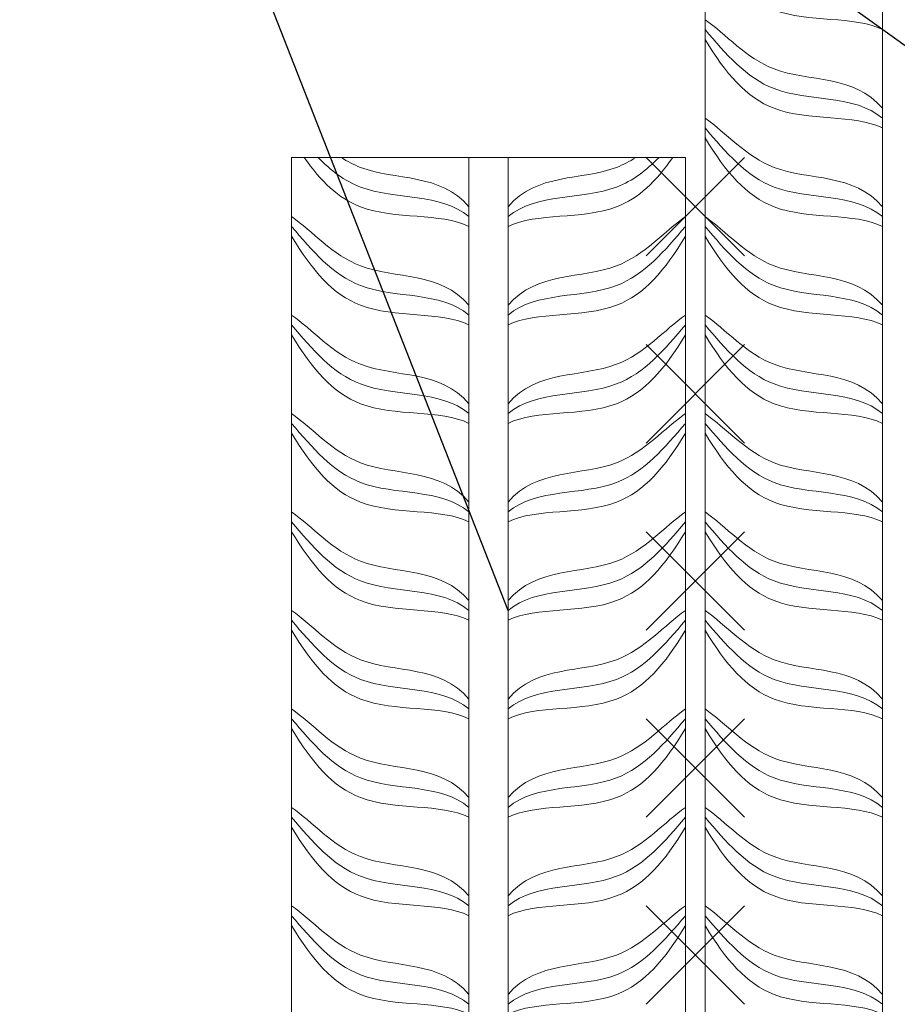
# Model space of a CAD drawing. Header units: millimetres. Extents: x -33345 to 4712671, y -3392 to 121473.
# Tile 479 of 656: x 2340792 to 2341608, y 81198 to 82115. Entities that reach past the tile are written whole.
import ezdxf

# ---------------------------------------------------------------- set-up
doc = ezdxf.new("R2010")
doc.units = ezdxf.units.MM
for name, color, linetype, lineweight in [('Lina', 7, 'Continuous', 20), ('АСО-Текст', 7, 'Continuous', 20), ('РАЗМЕРЫ', 172, 'Continuous', 13), ('Штриховая-АСО', 8, 'Continuous', 15)]:
    doc.layers.add(name, color=color, linetype=linetype, lineweight=lineweight)
doc.styles.add('RUSS', font='RUSS.shx', dxfattribs={"width": 0.8, "oblique": 15, "height": 250})

# ---------------------------------------------------------------- blocks, each defined once
blk = doc.blocks.new('*U115')
at = {"color": 0, "lineweight": -2}
for p, q in [((-50, 0), (50, -100)), ((-50, -100), (50, 0)), ((-50, -190), (50, -290)), ((-50, -290), (50, -190)), ((-50, -380), (50, -480)), ((-50, -480), (50, -380)), ((-50, -570), (50, -670)), ((-50, -670), (50, -570)), ((-50, -760), (50, -860)), ((-50, -860), (50, -760))]:
    blk.add_line(p, q, dxfattribs=at)
blk = doc.blocks.new('asdfsad')
blk.add_line((1259486.94, -411710.22), (1259016.54, -410510.28))
blk.add_lwpolyline([(1259016.54, -410510.28), (1260364.41, -411476.22)])
at = {"layer": 'Lina'}
blk.add_lwpolyline([(1260086.94, -409050.22), (1260086.94, -413250.22), (1259686.94, -413250.22), (1259686.94, -409050.22)], dxfattribs=at)
blk.add_lwpolyline([(1259266.94, -411250.22), (1259666.94, -411250.22), (1259666.94, -415450.22), (1259266.94, -415450.22)], close=True, dxfattribs=at)
at = {"layer": 'Штриховая-АСО'}
blk.add_lwpolyline([(1259906.94, -409057.61), (1259906.94, -413250.22), (1259866.94, -413250.22), (1259866.94, -409042.83)], dxfattribs=at)
blk.add_lwpolyline([(1259446.94, -415450.22), (1259486.94, -415450.22), (1259486.94, -411250.22), (1259446.94, -411250.22)], close=True, dxfattribs=at)
for points, knots in [([(1259686.94, -411030.22), (1259707.76, -411064.8), (1259754.34, -411119.79), (1259838.56, -411105.98), (1259866.94, -411120.22)], [0, 0, 0, 0, 4.609772, 10.310649, 10.310649, 10.310649, 10.310649]), ([(1259686.94, -411110.22), (1259707.76, -411124.8), (1259754.34, -411179.79), (1259838.56, -411165.98), (1259866.94, -411200.22)], [0, 0, 0, 0, 4.609772, 10.310649, 10.310649, 10.310649, 10.310649]), ([(1259686.94, -411110.22), (1259707.76, -411124.8), (1259754.34, -411179.79), (1259838.56, -411165.98), (1259866.94, -411200.22)], [0, 0, 0, 0, 4.609772, 10.310649, 10.310649, 10.310649, 10.310649]), ([(1259686.94, -411120.22), (1259707.76, -411144.8), (1259754.34, -411199.79), (1259838.56, -411185.98), (1259866.94, -411210.22)], [0, 0, 0, 0, 4.609772, 10.310649, 10.310649, 10.310649, 10.310649]), ([(1259686.94, -411120.22), (1259707.76, -411144.8), (1259754.34, -411199.79), (1259838.56, -411185.98), (1259866.94, -411210.22)], [0, 0, 0, 0, 4.609772, 10.310649, 10.310649, 10.310649, 10.310649]), ([(1259686.94, -411130.22), (1259707.76, -411164.8), (1259754.34, -411219.79), (1259838.56, -411205.98), (1259866.94, -411220.22)], [0, 0, 0, 0, 4.609772, 10.310649, 10.310649, 10.310649, 10.310649]), ([(1259686.94, -411130.22), (1259707.76, -411164.8), (1259754.34, -411219.79), (1259838.56, -411205.98), (1259866.94, -411220.22)], [0, 0, 0, 0, 4.609772, 10.310649, 10.310649, 10.310649, 10.310649]), ([(1259686.94, -411210.22), (1259707.76, -411224.8), (1259754.34, -411279.79), (1259838.56, -411265.98), (1259866.94, -411300.22)], [0, 0, 0, 0, 4.609772, 10.310649, 10.310649, 10.310649, 10.310649]), ([(1259686.94, -411220.22), (1259707.76, -411244.8), (1259754.34, -411299.79), (1259838.56, -411285.98), (1259866.94, -411310.22)], [0, 0, 0, 0, 4.609772, 10.310649, 10.310649, 10.310649, 10.310649]), ([(1259686.94, -411230.22), (1259707.76, -411264.8), (1259754.34, -411319.79), (1259838.56, -411305.98), (1259866.94, -411320.22)], [0, 0, 0, 0, 4.609772, 10.310649, 10.310649, 10.310649, 10.310649]), ([(1259279.83, -411250.22), (1259296.63, -411274.32), (1259342.07, -411318.52), (1259418.56, -411305.98), (1259446.94, -411320.22)], [0.946222, 0.946222, 0.946222, 0.946222, 4.609772, 10.310649, 10.310649, 10.310649, 10.310649]), ([(1259293.78, -411250.22), (1259306.61, -411263.05), (1259350.18, -411297.19), (1259418.56, -411285.98), (1259446.94, -411310.22)], [1.939104, 1.939104, 1.939104, 1.939104, 4.609772, 10.310649, 10.310649, 10.310649, 10.310649]), ([(1259317.48, -411250.22), (1259323.6, -411254.14), (1259362.84, -411275.12), (1259418.56, -411265.98), (1259446.94, -411300.22)], [3.48884, 3.48884, 3.48884, 3.48884, 4.609772, 10.310649, 10.310649, 10.310649, 10.310649]), ([(1259616.39, -411250.22), (1259610.28, -411254.14), (1259571.03, -411275.12), (1259515.32, -411265.98), (1259486.94, -411300.22)], [3.48884, 3.48884, 3.48884, 3.48884, 4.609772, 10.310649, 10.310649, 10.310649, 10.310649]), ([(1259640.1, -411250.22), (1259627.26, -411263.05), (1259583.69, -411297.19), (1259515.32, -411285.98), (1259486.94, -411310.22)], [1.939104, 1.939104, 1.939104, 1.939104, 4.609772, 10.310649, 10.310649, 10.310649, 10.310649]), ([(1259654.05, -411250.22), (1259637.24, -411274.32), (1259591.8, -411318.52), (1259515.32, -411305.98), (1259486.94, -411320.22)], [0.946222, 0.946222, 0.946222, 0.946222, 4.609772, 10.310649, 10.310649, 10.310649, 10.310649]), ([(1259266.94, -411310.22), (1259287.76, -411324.8), (1259334.34, -411379.79), (1259418.56, -411365.98), (1259446.94, -411400.22)], [0, 0, 0, 0, 4.609772, 10.310649, 10.310649, 10.310649, 10.310649]), ([(1259266.94, -411310.22), (1259287.76, -411324.8), (1259334.34, -411379.79), (1259418.56, -411365.98), (1259446.94, -411400.22)], [0, 0, 0, 0, 4.609772, 10.310649, 10.310649, 10.310649, 10.310649]), ([(1259666.94, -411310.22), (1259646.11, -411324.8), (1259599.53, -411379.79), (1259515.32, -411365.98), (1259486.94, -411400.22)], [0, 0, 0, 0, 4.609772, 10.310649, 10.310649, 10.310649, 10.310649]), ([(1259666.94, -411310.22), (1259646.11, -411324.8), (1259599.53, -411379.79), (1259515.32, -411365.98), (1259486.94, -411400.22)], [0, 0, 0, 0, 4.609772, 10.310649, 10.310649, 10.310649, 10.310649]), ([(1259686.94, -411310.22), (1259707.76, -411324.8), (1259754.34, -411379.79), (1259838.56, -411365.98), (1259866.94, -411400.22)], [0, 0, 0, 0, 4.609772, 10.310649, 10.310649, 10.310649, 10.310649]), ([(1259686.94, -411310.22), (1259707.76, -411324.8), (1259754.34, -411379.79), (1259838.56, -411365.98), (1259866.94, -411400.22)], [0, 0, 0, 0, 4.609772, 10.310649, 10.310649, 10.310649, 10.310649]), ([(1259266.94, -411320.22), (1259287.76, -411344.8), (1259334.34, -411399.79), (1259418.56, -411385.98), (1259446.94, -411410.22)], [0, 0, 0, 0, 4.609772, 10.310649, 10.310649, 10.310649, 10.310649]), ([(1259266.94, -411320.22), (1259287.76, -411344.8), (1259334.34, -411399.79), (1259418.56, -411385.98), (1259446.94, -411410.22)], [0, 0, 0, 0, 4.609772, 10.310649, 10.310649, 10.310649, 10.310649]), ([(1259666.94, -411320.22), (1259646.11, -411344.8), (1259599.53, -411399.79), (1259515.32, -411385.98), (1259486.94, -411410.22)], [0, 0, 0, 0, 4.609772, 10.310649, 10.310649, 10.310649, 10.310649]), ([(1259666.94, -411320.22), (1259646.11, -411344.8), (1259599.53, -411399.79), (1259515.32, -411385.98), (1259486.94, -411410.22)], [0, 0, 0, 0, 4.609772, 10.310649, 10.310649, 10.310649, 10.310649]), ([(1259686.94, -411320.22), (1259707.76, -411344.8), (1259754.34, -411399.79), (1259838.56, -411385.98), (1259866.94, -411410.22)], [0, 0, 0, 0, 4.609772, 10.310649, 10.310649, 10.310649, 10.310649]), ([(1259686.94, -411320.22), (1259707.76, -411344.8), (1259754.34, -411399.79), (1259838.56, -411385.98), (1259866.94, -411410.22)], [0, 0, 0, 0, 4.609772, 10.310649, 10.310649, 10.310649, 10.310649]), ([(1259266.94, -411330.22), (1259287.76, -411364.8), (1259334.34, -411419.79), (1259418.56, -411405.98), (1259446.94, -411420.22)], [0, 0, 0, 0, 4.609772, 10.310649, 10.310649, 10.310649, 10.310649]), ([(1259266.94, -411330.22), (1259287.76, -411364.8), (1259334.34, -411419.79), (1259418.56, -411405.98), (1259446.94, -411420.22)], [0, 0, 0, 0, 4.609772, 10.310649, 10.310649, 10.310649, 10.310649]), ([(1259666.94, -411330.22), (1259646.11, -411364.8), (1259599.53, -411419.79), (1259515.32, -411405.98), (1259486.94, -411420.22)], [0, 0, 0, 0, 4.609772, 10.310649, 10.310649, 10.310649, 10.310649]), ([(1259666.94, -411330.22), (1259646.11, -411364.8), (1259599.53, -411419.79), (1259515.32, -411405.98), (1259486.94, -411420.22)], [0, 0, 0, 0, 4.609772, 10.310649, 10.310649, 10.310649, 10.310649]), ([(1259686.94, -411330.22), (1259707.76, -411364.8), (1259754.34, -411419.79), (1259838.56, -411405.98), (1259866.94, -411420.22)], [0, 0, 0, 0, 4.609772, 10.310649, 10.310649, 10.310649, 10.310649]), ([(1259686.94, -411330.22), (1259707.76, -411364.8), (1259754.34, -411419.79), (1259838.56, -411405.98), (1259866.94, -411420.22)], [0, 0, 0, 0, 4.609772, 10.310649, 10.310649, 10.310649, 10.310649]), ([(1259266.94, -411410.22), (1259287.76, -411424.8), (1259334.34, -411479.79), (1259418.56, -411465.98), (1259446.94, -411500.22)], [0, 0, 0, 0, 4.609772, 10.310649, 10.310649, 10.310649, 10.310649]), ([(1259666.94, -411410.22), (1259646.11, -411424.8), (1259599.53, -411479.79), (1259515.32, -411465.98), (1259486.94, -411500.22)], [0, 0, 0, 0, 4.609772, 10.310649, 10.310649, 10.310649, 10.310649]), ([(1259686.94, -411410.22), (1259707.76, -411424.8), (1259754.34, -411479.79), (1259838.56, -411465.98), (1259866.94, -411500.22)], [0, 0, 0, 0, 4.609772, 10.310649, 10.310649, 10.310649, 10.310649]), ([(1259266.94, -411420.22), (1259287.76, -411444.8), (1259334.34, -411499.79), (1259418.56, -411485.98), (1259446.94, -411510.22)], [0, 0, 0, 0, 4.609772, 10.310649, 10.310649, 10.310649, 10.310649]), ([(1259666.94, -411420.22), (1259646.11, -411444.8), (1259599.53, -411499.79), (1259515.32, -411485.98), (1259486.94, -411510.22)], [0, 0, 0, 0, 4.609772, 10.310649, 10.310649, 10.310649, 10.310649]), ([(1259686.94, -411420.22), (1259707.76, -411444.8), (1259754.34, -411499.79), (1259838.56, -411485.98), (1259866.94, -411510.22)], [0, 0, 0, 0, 4.609772, 10.310649, 10.310649, 10.310649, 10.310649]), ([(1259266.94, -411430.22), (1259287.76, -411464.8), (1259334.34, -411519.79), (1259418.56, -411505.98), (1259446.94, -411520.22)], [0, 0, 0, 0, 4.609772, 10.310649, 10.310649, 10.310649, 10.310649]), ([(1259666.94, -411430.22), (1259646.11, -411464.8), (1259599.53, -411519.79), (1259515.32, -411505.98), (1259486.94, -411520.22)], [0, 0, 0, 0, 4.609772, 10.310649, 10.310649, 10.310649, 10.310649]), ([(1259686.94, -411430.22), (1259707.76, -411464.8), (1259754.34, -411519.79), (1259838.56, -411505.98), (1259866.94, -411520.22)], [0, 0, 0, 0, 4.609772, 10.310649, 10.310649, 10.310649, 10.310649]), ([(1259266.94, -411510.22), (1259287.76, -411524.8), (1259334.34, -411579.79), (1259418.56, -411565.98), (1259446.94, -411600.22)], [0, 0, 0, 0, 4.609772, 10.310649, 10.310649, 10.310649, 10.310649]), ([(1259266.94, -411510.22), (1259287.76, -411524.8), (1259334.34, -411579.79), (1259418.56, -411565.98), (1259446.94, -411600.22)], [0, 0, 0, 0, 4.609772, 10.310649, 10.310649, 10.310649, 10.310649]), ([(1259666.94, -411510.22), (1259646.11, -411524.8), (1259599.53, -411579.79), (1259515.32, -411565.98), (1259486.94, -411600.22)], [0, 0, 0, 0, 4.609772, 10.310649, 10.310649, 10.310649, 10.310649]), ([(1259666.94, -411510.22), (1259646.11, -411524.8), (1259599.53, -411579.79), (1259515.32, -411565.98), (1259486.94, -411600.22)], [0, 0, 0, 0, 4.609772, 10.310649, 10.310649, 10.310649, 10.310649]), ([(1259686.94, -411510.22), (1259707.76, -411524.8), (1259754.34, -411579.79), (1259838.56, -411565.98), (1259866.94, -411600.22)], [0, 0, 0, 0, 4.609772, 10.310649, 10.310649, 10.310649, 10.310649]), ([(1259686.94, -411510.22), (1259707.76, -411524.8), (1259754.34, -411579.79), (1259838.56, -411565.98), (1259866.94, -411600.22)], [0, 0, 0, 0, 4.609772, 10.310649, 10.310649, 10.310649, 10.310649]), ([(1259266.94, -411520.22), (1259287.76, -411544.8), (1259334.34, -411599.79), (1259418.56, -411585.98), (1259446.94, -411610.22)], [0, 0, 0, 0, 4.609772, 10.310649, 10.310649, 10.310649, 10.310649]), ([(1259266.94, -411520.22), (1259287.76, -411544.8), (1259334.34, -411599.79), (1259418.56, -411585.98), (1259446.94, -411610.22)], [0, 0, 0, 0, 4.609772, 10.310649, 10.310649, 10.310649, 10.310649]), ([(1259666.94, -411520.22), (1259646.11, -411544.8), (1259599.53, -411599.79), (1259515.32, -411585.98), (1259486.94, -411610.22)], [0, 0, 0, 0, 4.609772, 10.310649, 10.310649, 10.310649, 10.310649]), ([(1259666.94, -411520.22), (1259646.11, -411544.8), (1259599.53, -411599.79), (1259515.32, -411585.98), (1259486.94, -411610.22)], [0, 0, 0, 0, 4.609772, 10.310649, 10.310649, 10.310649, 10.310649]), ([(1259686.94, -411520.22), (1259707.76, -411544.8), (1259754.34, -411599.79), (1259838.56, -411585.98), (1259866.94, -411610.22)], [0, 0, 0, 0, 4.609772, 10.310649, 10.310649, 10.310649, 10.310649]), ([(1259686.94, -411520.22), (1259707.76, -411544.8), (1259754.34, -411599.79), (1259838.56, -411585.98), (1259866.94, -411610.22)], [0, 0, 0, 0, 4.609772, 10.310649, 10.310649, 10.310649, 10.310649]), ([(1259266.94, -411530.22), (1259287.76, -411564.8), (1259334.34, -411619.79), (1259418.56, -411605.98), (1259446.94, -411620.22)], [0, 0, 0, 0, 4.609772, 10.310649, 10.310649, 10.310649, 10.310649]), ([(1259266.94, -411530.22), (1259287.76, -411564.8), (1259334.34, -411619.79), (1259418.56, -411605.98), (1259446.94, -411620.22)], [0, 0, 0, 0, 4.609772, 10.310649, 10.310649, 10.310649, 10.310649]), ([(1259666.94, -411530.22), (1259646.11, -411564.8), (1259599.53, -411619.79), (1259515.32, -411605.98), (1259486.94, -411620.22)], [0, 0, 0, 0, 4.609772, 10.310649, 10.310649, 10.310649, 10.310649]), ([(1259666.94, -411530.22), (1259646.11, -411564.8), (1259599.53, -411619.79), (1259515.32, -411605.98), (1259486.94, -411620.22)], [0, 0, 0, 0, 4.609772, 10.310649, 10.310649, 10.310649, 10.310649]), ([(1259686.94, -411530.22), (1259707.76, -411564.8), (1259754.34, -411619.79), (1259838.56, -411605.98), (1259866.94, -411620.22)], [0, 0, 0, 0, 4.609772, 10.310649, 10.310649, 10.310649, 10.310649]), ([(1259686.94, -411530.22), (1259707.76, -411564.8), (1259754.34, -411619.79), (1259838.56, -411605.98), (1259866.94, -411620.22)], [0, 0, 0, 0, 4.609772, 10.310649, 10.310649, 10.310649, 10.310649]), ([(1259266.94, -411610.22), (1259287.76, -411624.8), (1259334.34, -411679.79), (1259418.56, -411665.98), (1259446.94, -411700.22)], [0, 0, 0, 0, 4.609772, 10.310649, 10.310649, 10.310649, 10.310649]), ([(1259666.94, -411610.22), (1259646.11, -411624.8), (1259599.53, -411679.79), (1259515.32, -411665.98), (1259486.94, -411700.22)], [0, 0, 0, 0, 4.609772, 10.310649, 10.310649, 10.310649, 10.310649]), ([(1259686.94, -411610.22), (1259707.76, -411624.8), (1259754.34, -411679.79), (1259838.56, -411665.98), (1259866.94, -411700.22)], [0, 0, 0, 0, 4.609772, 10.310649, 10.310649, 10.310649, 10.310649]), ([(1259266.94, -411620.22), (1259287.76, -411644.8), (1259334.34, -411699.79), (1259418.56, -411685.98), (1259446.94, -411710.22)], [0, 0, 0, 0, 4.609772, 10.310649, 10.310649, 10.310649, 10.310649]), ([(1259666.94, -411620.22), (1259646.11, -411644.8), (1259599.53, -411699.79), (1259515.32, -411685.98), (1259486.94, -411710.22)], [0, 0, 0, 0, 4.609772, 10.310649, 10.310649, 10.310649, 10.310649]), ([(1259686.94, -411620.22), (1259707.76, -411644.8), (1259754.34, -411699.79), (1259838.56, -411685.98), (1259866.94, -411710.22)], [0, 0, 0, 0, 4.609772, 10.310649, 10.310649, 10.310649, 10.310649]), ([(1259266.94, -411630.22), (1259287.76, -411664.8), (1259334.34, -411719.79), (1259418.56, -411705.98), (1259446.94, -411720.22)], [0, 0, 0, 0, 4.609772, 10.310649, 10.310649, 10.310649, 10.310649]), ([(1259666.94, -411630.22), (1259646.11, -411664.8), (1259599.53, -411719.79), (1259515.32, -411705.98), (1259486.94, -411720.22)], [0, 0, 0, 0, 4.609772, 10.310649, 10.310649, 10.310649, 10.310649]), ([(1259686.94, -411630.22), (1259707.76, -411664.8), (1259754.34, -411719.79), (1259838.56, -411705.98), (1259866.94, -411720.22)], [0, 0, 0, 0, 4.609772, 10.310649, 10.310649, 10.310649, 10.310649]), ([(1259266.94, -411710.22), (1259287.76, -411724.8), (1259334.34, -411779.79), (1259418.56, -411765.98), (1259446.94, -411800.22)], [0, 0, 0, 0, 4.609772, 10.310649, 10.310649, 10.310649, 10.310649]), ([(1259266.94, -411710.22), (1259287.76, -411724.8), (1259334.34, -411779.79), (1259418.56, -411765.98), (1259446.94, -411800.22)], [0, 0, 0, 0, 4.609772, 10.310649, 10.310649, 10.310649, 10.310649]), ([(1259666.94, -411710.22), (1259646.11, -411724.8), (1259599.53, -411779.79), (1259515.32, -411765.98), (1259486.94, -411800.22)], [0, 0, 0, 0, 4.609772, 10.310649, 10.310649, 10.310649, 10.310649]), ([(1259666.94, -411710.22), (1259646.11, -411724.8), (1259599.53, -411779.79), (1259515.32, -411765.98), (1259486.94, -411800.22)], [0, 0, 0, 0, 4.609772, 10.310649, 10.310649, 10.310649, 10.310649]), ([(1259686.94, -411710.22), (1259707.76, -411724.8), (1259754.34, -411779.79), (1259838.56, -411765.98), (1259866.94, -411800.22)], [0, 0, 0, 0, 4.609772, 10.310649, 10.310649, 10.310649, 10.310649]), ([(1259686.94, -411710.22), (1259707.76, -411724.8), (1259754.34, -411779.79), (1259838.56, -411765.98), (1259866.94, -411800.22)], [0, 0, 0, 0, 4.609772, 10.310649, 10.310649, 10.310649, 10.310649]), ([(1259266.94, -411720.22), (1259287.76, -411744.8), (1259334.34, -411799.79), (1259418.56, -411785.98), (1259446.94, -411810.22)], [0, 0, 0, 0, 4.609772, 10.310649, 10.310649, 10.310649, 10.310649]), ([(1259266.94, -411720.22), (1259287.76, -411744.8), (1259334.34, -411799.79), (1259418.56, -411785.98), (1259446.94, -411810.22)], [0, 0, 0, 0, 4.609772, 10.310649, 10.310649, 10.310649, 10.310649]), ([(1259666.94, -411720.22), (1259646.11, -411744.8), (1259599.53, -411799.79), (1259515.32, -411785.98), (1259486.94, -411810.22)], [0, 0, 0, 0, 4.609772, 10.310649, 10.310649, 10.310649, 10.310649]), ([(1259666.94, -411720.22), (1259646.11, -411744.8), (1259599.53, -411799.79), (1259515.32, -411785.98), (1259486.94, -411810.22)], [0, 0, 0, 0, 4.609772, 10.310649, 10.310649, 10.310649, 10.310649]), ([(1259686.94, -411720.22), (1259707.76, -411744.8), (1259754.34, -411799.79), (1259838.56, -411785.98), (1259866.94, -411810.22)], [0, 0, 0, 0, 4.609772, 10.310649, 10.310649, 10.310649, 10.310649]), ([(1259686.94, -411720.22), (1259707.76, -411744.8), (1259754.34, -411799.79), (1259838.56, -411785.98), (1259866.94, -411810.22)], [0, 0, 0, 0, 4.609772, 10.310649, 10.310649, 10.310649, 10.310649]), ([(1259266.94, -411730.22), (1259287.76, -411764.8), (1259334.34, -411819.79), (1259418.56, -411805.98), (1259446.94, -411820.22)], [0, 0, 0, 0, 4.609772, 10.310649, 10.310649, 10.310649, 10.310649]), ([(1259266.94, -411730.22), (1259287.76, -411764.8), (1259334.34, -411819.79), (1259418.56, -411805.98), (1259446.94, -411820.22)], [0, 0, 0, 0, 4.609772, 10.310649, 10.310649, 10.310649, 10.310649]), ([(1259666.94, -411730.22), (1259646.11, -411764.8), (1259599.53, -411819.79), (1259515.32, -411805.98), (1259486.94, -411820.22)], [0, 0, 0, 0, 4.609772, 10.310649, 10.310649, 10.310649, 10.310649]), ([(1259666.94, -411730.22), (1259646.11, -411764.8), (1259599.53, -411819.79), (1259515.32, -411805.98), (1259486.94, -411820.22)], [0, 0, 0, 0, 4.609772, 10.310649, 10.310649, 10.310649, 10.310649]), ([(1259686.94, -411730.22), (1259707.76, -411764.8), (1259754.34, -411819.79), (1259838.56, -411805.98), (1259866.94, -411820.22)], [0, 0, 0, 0, 4.609772, 10.310649, 10.310649, 10.310649, 10.310649]), ([(1259686.94, -411730.22), (1259707.76, -411764.8), (1259754.34, -411819.79), (1259838.56, -411805.98), (1259866.94, -411820.22)], [0, 0, 0, 0, 4.609772, 10.310649, 10.310649, 10.310649, 10.310649]), ([(1259266.94, -411810.22), (1259287.76, -411824.8), (1259334.34, -411879.79), (1259418.56, -411865.98), (1259446.94, -411900.22)], [0, 0, 0, 0, 4.609772, 10.310649, 10.310649, 10.310649, 10.310649]), ([(1259666.94, -411810.22), (1259646.11, -411824.8), (1259599.53, -411879.79), (1259515.32, -411865.98), (1259486.94, -411900.22)], [0, 0, 0, 0, 4.609772, 10.310649, 10.310649, 10.310649, 10.310649]), ([(1259686.94, -411810.22), (1259707.76, -411824.8), (1259754.34, -411879.79), (1259838.56, -411865.98), (1259866.94, -411900.22)], [0, 0, 0, 0, 4.609772, 10.310649, 10.310649, 10.310649, 10.310649]), ([(1259266.94, -411820.22), (1259287.76, -411844.8), (1259334.34, -411899.79), (1259418.56, -411885.98), (1259446.94, -411910.22)], [0, 0, 0, 0, 4.609772, 10.310649, 10.310649, 10.310649, 10.310649]), ([(1259666.94, -411820.22), (1259646.11, -411844.8), (1259599.53, -411899.79), (1259515.32, -411885.98), (1259486.94, -411910.22)], [0, 0, 0, 0, 4.609772, 10.310649, 10.310649, 10.310649, 10.310649]), ([(1259686.94, -411820.22), (1259707.76, -411844.8), (1259754.34, -411899.79), (1259838.56, -411885.98), (1259866.94, -411910.22)], [0, 0, 0, 0, 4.609772, 10.310649, 10.310649, 10.310649, 10.310649]), ([(1259266.94, -411830.22), (1259287.76, -411864.8), (1259334.34, -411919.79), (1259418.56, -411905.98), (1259446.94, -411920.22)], [0, 0, 0, 0, 4.609772, 10.310649, 10.310649, 10.310649, 10.310649]), ([(1259666.94, -411830.22), (1259646.11, -411864.8), (1259599.53, -411919.79), (1259515.32, -411905.98), (1259486.94, -411920.22)], [0, 0, 0, 0, 4.609772, 10.310649, 10.310649, 10.310649, 10.310649]), ([(1259686.94, -411830.22), (1259707.76, -411864.8), (1259754.34, -411919.79), (1259838.56, -411905.98), (1259866.94, -411920.22)], [0, 0, 0, 0, 4.609772, 10.310649, 10.310649, 10.310649, 10.310649]), ([(1259266.94, -411910.22), (1259287.76, -411924.8), (1259334.34, -411979.79), (1259418.56, -411965.98), (1259446.94, -412000.22)], [0, 0, 0, 0, 4.609772, 10.310649, 10.310649, 10.310649, 10.310649]), ([(1259266.94, -411910.22), (1259287.76, -411924.8), (1259334.34, -411979.79), (1259418.56, -411965.98), (1259446.94, -412000.22)], [0, 0, 0, 0, 4.609772, 10.310649, 10.310649, 10.310649, 10.310649]), ([(1259666.94, -411910.22), (1259646.11, -411924.8), (1259599.53, -411979.79), (1259515.32, -411965.98), (1259486.94, -412000.22)], [0, 0, 0, 0, 4.609772, 10.310649, 10.310649, 10.310649, 10.310649]), ([(1259666.94, -411910.22), (1259646.11, -411924.8), (1259599.53, -411979.79), (1259515.32, -411965.98), (1259486.94, -412000.22)], [0, 0, 0, 0, 4.609772, 10.310649, 10.310649, 10.310649, 10.310649]), ([(1259686.94, -411910.22), (1259707.76, -411924.8), (1259754.34, -411979.79), (1259838.56, -411965.98), (1259866.94, -412000.22)], [0, 0, 0, 0, 4.609772, 10.310649, 10.310649, 10.310649, 10.310649]), ([(1259686.94, -411910.22), (1259707.76, -411924.8), (1259754.34, -411979.79), (1259838.56, -411965.98), (1259866.94, -412000.22)], [0, 0, 0, 0, 4.609772, 10.310649, 10.310649, 10.310649, 10.310649]), ([(1259266.94, -411920.22), (1259287.76, -411944.8), (1259334.34, -411999.79), (1259418.56, -411985.98), (1259446.94, -412010.22)], [0, 0, 0, 0, 4.609772, 10.310649, 10.310649, 10.310649, 10.310649]), ([(1259266.94, -411920.22), (1259287.76, -411944.8), (1259334.34, -411999.79), (1259418.56, -411985.98), (1259446.94, -412010.22)], [0, 0, 0, 0, 4.609772, 10.310649, 10.310649, 10.310649, 10.310649]), ([(1259666.94, -411920.22), (1259646.11, -411944.8), (1259599.53, -411999.79), (1259515.32, -411985.98), (1259486.94, -412010.22)], [0, 0, 0, 0, 4.609772, 10.310649, 10.310649, 10.310649, 10.310649]), ([(1259666.94, -411920.22), (1259646.11, -411944.8), (1259599.53, -411999.79), (1259515.32, -411985.98), (1259486.94, -412010.22)], [0, 0, 0, 0, 4.609772, 10.310649, 10.310649, 10.310649, 10.310649]), ([(1259686.94, -411920.22), (1259707.76, -411944.8), (1259754.34, -411999.79), (1259838.56, -411985.98), (1259866.94, -412010.22)], [0, 0, 0, 0, 4.609772, 10.310649, 10.310649, 10.310649, 10.310649]), ([(1259686.94, -411920.22), (1259707.76, -411944.8), (1259754.34, -411999.79), (1259838.56, -411985.98), (1259866.94, -412010.22)], [0, 0, 0, 0, 4.609772, 10.310649, 10.310649, 10.310649, 10.310649]), ([(1259266.94, -411930.22), (1259287.76, -411964.8), (1259334.34, -412019.79), (1259418.56, -412005.98), (1259446.94, -412020.22)], [0, 0, 0, 0, 4.609772, 10.310649, 10.310649, 10.310649, 10.310649]), ([(1259266.94, -411930.22), (1259287.76, -411964.8), (1259334.34, -412019.79), (1259418.56, -412005.98), (1259446.94, -412020.22)], [0, 0, 0, 0, 4.609772, 10.310649, 10.310649, 10.310649, 10.310649]), ([(1259666.94, -411930.22), (1259646.11, -411964.8), (1259599.53, -412019.79), (1259515.32, -412005.98), (1259486.94, -412020.22)], [0, 0, 0, 0, 4.609772, 10.310649, 10.310649, 10.310649, 10.310649]), ([(1259666.94, -411930.22), (1259646.11, -411964.8), (1259599.53, -412019.79), (1259515.32, -412005.98), (1259486.94, -412020.22)], [0, 0, 0, 0, 4.609772, 10.310649, 10.310649, 10.310649, 10.310649]), ([(1259686.94, -411930.22), (1259707.76, -411964.8), (1259754.34, -412019.79), (1259838.56, -412005.98), (1259866.94, -412020.22)], [0, 0, 0, 0, 4.609772, 10.310649, 10.310649, 10.310649, 10.310649]), ([(1259686.94, -411930.22), (1259707.76, -411964.8), (1259754.34, -412019.79), (1259838.56, -412005.98), (1259866.94, -412020.22)], [0, 0, 0, 0, 4.609772, 10.310649, 10.310649, 10.310649, 10.310649]), ([(1259266.94, -412010.22), (1259287.76, -412024.8), (1259334.34, -412079.79), (1259418.56, -412065.98), (1259446.94, -412100.22)], [0, 0, 0, 0, 4.609772, 10.310649, 10.310649, 10.310649, 10.310649]), ([(1259666.94, -412010.22), (1259646.11, -412024.8), (1259599.53, -412079.79), (1259515.32, -412065.98), (1259486.94, -412100.22)], [0, 0, 0, 0, 4.609772, 10.310649, 10.310649, 10.310649, 10.310649]), ([(1259686.94, -412010.22), (1259707.76, -412024.8), (1259754.34, -412079.79), (1259838.56, -412065.98), (1259866.94, -412100.22)], [0, 0, 0, 0, 4.609772, 10.310649, 10.310649, 10.310649, 10.310649]), ([(1259266.94, -412020.22), (1259287.76, -412044.8), (1259334.34, -412099.79), (1259418.56, -412085.98), (1259446.94, -412110.22)], [0, 0, 0, 0, 4.609772, 10.310649, 10.310649, 10.310649, 10.310649]), ([(1259666.94, -412020.22), (1259646.11, -412044.8), (1259599.53, -412099.79), (1259515.32, -412085.98), (1259486.94, -412110.22)], [0, 0, 0, 0, 4.609772, 10.310649, 10.310649, 10.310649, 10.310649]), ([(1259686.94, -412020.22), (1259707.76, -412044.8), (1259754.34, -412099.79), (1259838.56, -412085.98), (1259866.94, -412110.22)], [0, 0, 0, 0, 4.609772, 10.310649, 10.310649, 10.310649, 10.310649]), ([(1259266.94, -412030.22), (1259287.76, -412064.8), (1259334.34, -412119.79), (1259418.56, -412105.98), (1259446.94, -412120.22)], [0, 0, 0, 0, 4.609772, 10.310649, 10.310649, 10.310649, 10.310649]), ([(1259666.94, -412030.22), (1259646.11, -412064.8), (1259599.53, -412119.79), (1259515.32, -412105.98), (1259486.94, -412120.22)], [0, 0, 0, 0, 4.609772, 10.310649, 10.310649, 10.310649, 10.310649]), ([(1259686.94, -412030.22), (1259707.76, -412064.8), (1259754.34, -412119.79), (1259838.56, -412105.98), (1259866.94, -412120.22)], [0, 0, 0, 0, 4.609772, 10.310649, 10.310649, 10.310649, 10.310649])]:
    blk.add_open_spline(points, degree=3, knots=knots, dxfattribs=at)
at = {"layer": 'РАЗМЕРЫ', "lineweight": 30}
blk.add_blockref('*U115', (1259676.94, -411250.22), dxfattribs=at)
at = {"layer": 'АСО-Текст', "insert": (1261977.53, -411212.62), "char_height": 300, "width": 4488.2727, "attachment_point": 1, "style": 'RUSS'}
blk.add_mtext('\\pi747.65909;Накладки Н1,Н2', dxfattribs=at)

msp = doc.modelspace()

# ---------------------------------------------------------------- block references
at = {"lineweight": 25, "xscale": 0.9162906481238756, "yscale": 0.9162906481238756, "zscale": 0.9162906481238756}
for p in [(1061190.092, 458811.149, 1359241.5), (1103190.092, 458811.149, 1359241.5), (1145190.092, 458811.149, 1359241.5), (1187190.092, 458811.149, 1359241.5)]:
    msp.add_blockref('asdfsad', p, dxfattribs=at)

doc.saveas('drawing.dxf')
